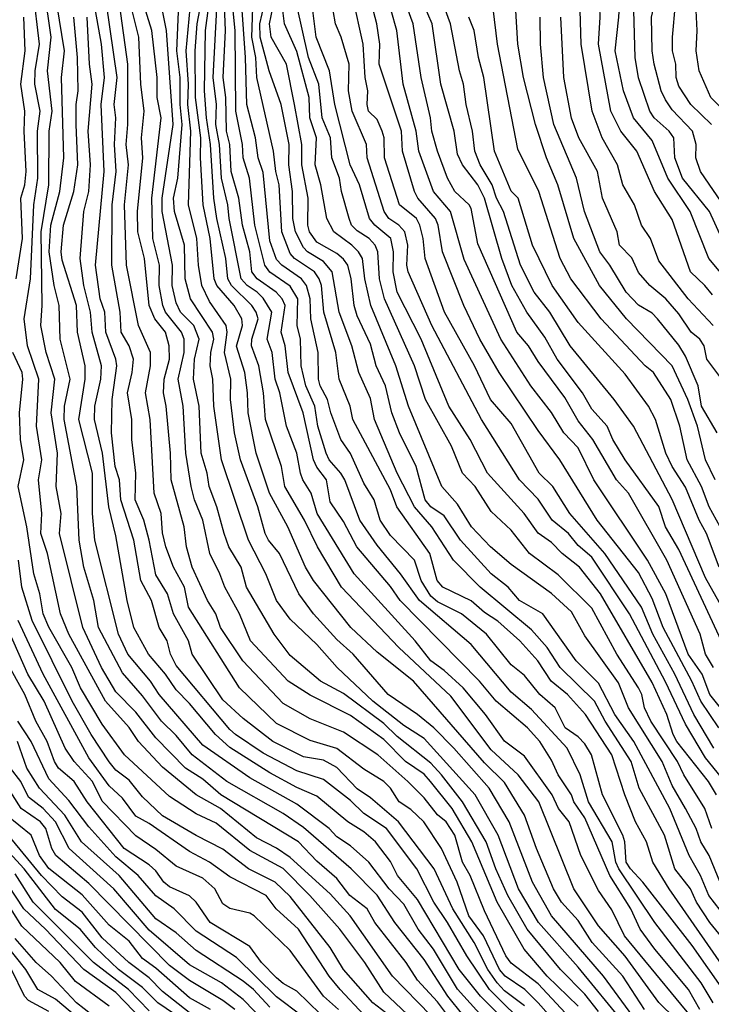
# Model space of a CAD drawing. Header units: metres. Extents: x -51132 to -49532, y -231222 to -229437.
# Tile 605 of 656: x -49995 to -49943, y -229853 to -229780. Entities that reach past the tile are written whole.
import ezdxf

# ---------------------------------------------------------------- set-up
doc = ezdxf.new("R2010")
doc.units = ezdxf.units.M
for name, color, linetype in [('CONTOUR_HALF', 8, 'Continuous'), ('CONTOUR_INDEX', 1, 'Continuous'), ('CONTOUR_INTER', 3, 'Continuous')]:
    doc.layers.add(name, color=color, linetype=linetype)

msp = doc.modelspace()

# ---------------------------------------------------------------- linework, layer by layer
at = {"layer": 'CONTOUR_HALF'}
for points, elevation in [([(-49943.08, -229800.473), (-49943.638, -229799.759), (-49944.714, -229798.759), (-49946.08, -229794.852), (-49947.396, -229792.759), (-49948.724, -229789.759), (-49949.91, -229788.259), (-49950.646, -229786.759), (-49951.577, -229781.759), (-49951.435, -229779.759), (-49951.556, -229776.759), (-49951.006, -229772.759), (-49949.109, -229768.759), (-49948.949, -229768.259), (-49948.976, -229767.259), (-49948.796, -229766.759), (-49947.67, -229765.259), (-49947.08, -229764.907), (-49946.08, -229764.616), (-49945.668, -229764.259), (-49945.092, -229763.259), (-49942.58, -229760.897)], 54.5), ([(-49942.362, -229796.259), (-49943.289, -229794.259), (-49945.298, -229791.759), (-49945.874, -229790.259), (-49945.949, -229788.759), (-49946.29, -229788.259), (-49947.417, -229787.259), (-49947.745, -229786.759), (-49948.58, -229784.292), (-49948.845, -229782.759), (-49948.926, -229779.259), (-49948.474, -229777.259), (-49948.394, -229774.759), (-49948.08, -229772.928), (-49947.759, -229772.259), (-49946.626, -229770.759), (-49945.988, -229769.259), (-49945.564, -229767.759), (-49944.58, -229766.485), (-49943.386, -229765.259), (-49942.457, -229763.259)], 55.5), ([(-49943.136, -229787.759), (-49944.675, -229786.259), (-49945.58, -229784.897), (-49945.772, -229784.259), (-49945.791, -229783.259), (-49946.05, -229782.259), (-49946.051, -229781.259), (-49945.826, -229778.759), (-49945.377, -229777.259), (-49944.85, -229772.759), (-49943.593, -229770.259), (-49943.08, -229768.719)], 56.5), ([(-49941.08, -229853.982), (-49944.58, -229848.978), (-49948.257, -229844.259), (-49949.191, -229843.259), (-49949.51, -229842.759), (-49949.597, -229841.259), (-49949.749, -229840.759), (-49951.278, -229837.759), (-49952.081, -229834.759), (-49952.58, -229833.936), (-49953.08, -229833.423), (-49954.066, -229832.759), (-49954.8, -229831.259), (-49955.943, -229830.259), (-49957.08, -229828.856), (-49958.08, -229828.046), (-49959.917, -229825.759), (-49961.782, -229824.259), (-49963.58, -229823.354), (-49964.08, -229822.943), (-49964.797, -229821.759), (-49965.307, -229820.259), (-49967.08, -229818.398), (-49967.852, -229817.259), (-49968.314, -229815.759), (-49969.08, -229814.514), (-49970.08, -229812.3), (-49970.799, -229811.259), (-49971.543, -229809.259), (-49971.781, -229808.259), (-49972.333, -229807.259), (-49972.466, -229806.759), (-49972.478, -229804.759), (-49973.025, -229802.259), (-49973.078, -229800.759), (-49973.349, -229799.759), (-49973.726, -229799.259), (-49975.198, -229798.259), (-49975.58, -229797.829), (-49976.08, -229796.436), (-49976.58, -229791.347), (-49976.963, -229790.259), (-49977.158, -229788.759), (-49977.795, -229786.259), (-49977.903, -229782.759), (-49978.324, -229776.759)], 44.5), ([(-49964.08, -229854.205), (-49966.938, -229851.259), (-49970.091, -229846.759), (-49971.58, -229845.139), (-49974.58, -229842.426), (-49975.58, -229841.729), (-49977.08, -229840.945), (-49979.769, -229838.759), (-49981.588, -229837.759), (-49984.08, -229835.682), (-49985.887, -229833.759), (-49986.58, -229832.718), (-49988.354, -229830.759), (-49991.082, -229825.759), (-49991.694, -229824.259), (-49992.679, -229819.759), (-49993.178, -229818.259), (-49993.101, -229816.759), (-49993.347, -229814.259), (-49993.088, -229812.759), (-49993.498, -229810.259), (-49993.323, -229806.759), (-49994.151, -229804.259), (-49994.407, -229802.259), (-49993.933, -229799.259), (-49993.68, -229793.759), (-49993.391, -229791.759), (-49993.423, -229788.259), (-49993.212, -229786.759), (-49993.604, -229784.759), (-49993.578, -229783.759), (-49993.267, -229781.759), (-49993.732, -229777.759)], 35.5), ([(-49944.58, -229855.666), (-49947.08, -229853.233), (-49949.58, -229849.783), (-49951.58, -229847.522), (-49953.413, -229844.759), (-49956.024, -229838.259), (-49957.558, -229836.259), (-49959.58, -229834.385), (-49962.58, -229830.396), (-49966.469, -229826.759), (-49970.74, -229822.259), (-49972.542, -229819.259), (-49973.502, -229817.259), (-49974.979, -229814.759), (-49975.213, -229813.259), (-49976.42, -229809.759), (-49976.55, -229807.759), (-49976.899, -229805.759), (-49977.462, -229804.259), (-49977.421, -229803.759), (-49976.96, -229802.259), (-49977.105, -229801.759), (-49977.431, -229801.259), (-49978.94, -229799.759), (-49979.216, -229799.259), (-49979.37, -229797.759), (-49980.046, -229794.759), (-49980.257, -229793.259), (-49980.508, -229789.259), (-49980.815, -229787.259), (-49980.947, -229785.259), (-49980.878, -229780.759), (-49980.498, -229777.759)], 42.5), ([(-49960.58, -229855.542), (-49962.817, -229852.759), (-49964.58, -229850.014), (-49966.759, -229847.259), (-49968.08, -229845.223), (-49970.03, -229843.259), (-49973.58, -229840.174), (-49975.08, -229839.147), (-49979.301, -229836.759), (-49981.884, -229834.759), (-49983.08, -229833.32), (-49984.165, -229832.259), (-49985.58, -229830.372), (-49987.08, -229828.639), (-49988.857, -229825.259), (-49989.222, -229823.259), (-49989.968, -229820.759), (-49990.298, -229818.759), (-49990.471, -229814.759), (-49991.414, -229809.759), (-49991.409, -229808.759), (-49990.972, -229806.759), (-49991.735, -229803.759), (-49991.787, -229801.259), (-49992.163, -229799.759), (-49992.543, -229797.259), (-49992.412, -229795.259), (-49991.746, -229792.759), (-49991.442, -229790.259), (-49991.635, -229784.259), (-49991.407, -229782.259), (-49991.971, -229778.759)], 36.5), ([(-49957.08, -229853.477), (-49958.58, -229852.363), (-49959.127, -229851.759), (-49959.83, -229850.759), (-49960.85, -229848.759), (-49962.431, -229846.259), (-49963.839, -229843.259), (-49966.499, -229839.759), (-49968.58, -229837.971), (-49969.58, -229837.29), (-49971.08, -229835.705), (-49972.08, -229835.166), (-49973.58, -229834.919), (-49975.851, -229833.759), (-49978.08, -229832.057), (-49979.58, -229830.667), (-49981.89, -229827.259), (-49982.149, -229826.259), (-49983.276, -229824.259), (-49983.728, -229822.759), (-49984.58, -229821.335), (-49985.078, -229818.759), (-49985.492, -229817.259), (-49986.119, -229815.759), (-49986.087, -229813.759), (-49986.388, -229811.259), (-49986.387, -229809.759), (-49986.693, -229807.759), (-49986.356, -229806.259), (-49986.266, -229805.259), (-49986.58, -229804.259), (-49987.175, -229803.259), (-49987.251, -229801.759), (-49987.86, -229798.259), (-49987.849, -229793.759), (-49987.544, -229791.259), (-49987.684, -229789.259), (-49987.576, -229787.259), (-49987.702, -229786.259), (-49987.465, -229784.259), (-49988.261, -229778.759)], 38.5), ([(-49953.363, -229854.759), (-49956.08, -229851.835), (-49958.08, -229850.31), (-49958.493, -229849.759), (-49960.08, -229846.405), (-49961.143, -229843.759), (-49961.707, -229842.759), (-49962.285, -229840.759), (-49962.936, -229839.759), (-49963.58, -229839.236), (-49964.58, -229837.981), (-49965.785, -229836.759), (-49968.027, -229834.759), (-49970.58, -229833.07), (-49973.08, -229832.071), (-49975.08, -229830.944), (-49978.095, -229827.759), (-49979.772, -229825.259), (-49980.113, -229824.259), (-49980.74, -229823.259), (-49981.872, -229820.759), (-49982.307, -229819.259), (-49982.482, -229817.759), (-49983.44, -229814.259), (-49983.49, -229812.259), (-49983.814, -229808.759), (-49984.015, -229807.759), (-49983.957, -229806.759), (-49983.579, -229805.259), (-49983.582, -229804.259), (-49983.879, -229803.259), (-49984.656, -229802.259), (-49985.09, -229801.259), (-49985.431, -229797.759), (-49985.925, -229795.759), (-49985.96, -229794.259), (-49985.56, -229790.259), (-49985.657, -229788.759), (-49985.463, -229786.759), (-49985.712, -229784.759), (-49985.864, -229781.259), (-49986.488, -229778.759)], 39.5), ([(-49951.58, -229853.915), (-49952.58, -229852.614), (-49954.417, -229850.759), (-49956.889, -229847.759), (-49958.336, -229845.259), (-49959.227, -229843.259), (-49959.943, -229841.259), (-49961.704, -229838.259), (-49963.283, -229836.259), (-49964.08, -229835.392), (-49966.58, -229833.392), (-49967.58, -229832.436), (-49970.58, -229830.187), (-49972.309, -229829.259), (-49974.58, -229827.353), (-49975.75, -229825.759), (-49977.819, -229822.259), (-49978.222, -229820.759), (-49979.136, -229819.259), (-49979.503, -229818.259), (-49980.04, -229816.259), (-49980.608, -229814.759), (-49980.753, -229813.759), (-49981.205, -229812.259), (-49981.362, -229808.759), (-49981.779, -229806.759), (-49981.704, -229805.259), (-49981.367, -229803.759), (-49981.76, -229802.759), (-49982.743, -229801.759), (-49983.08, -229801.062), (-49983.366, -229799.759), (-49983.337, -229798.259), (-49984.111, -229794.259), (-49984.115, -229793.259), (-49983.308, -229787.759), (-49983.791, -229780.759), (-49984.18, -229778.759)], 40.5), ([(-49949.011, -229854.259), (-49951.194, -229851.259), (-49955.082, -229846.759), (-49956.492, -229844.259), (-49958.246, -229839.759), (-49959.737, -229837.259), (-49962.357, -229834.259), (-49963.864, -229832.759), (-49965.08, -229831.759), (-49967.266, -229830.259), (-49969.872, -229827.259), (-49971.08, -229826.163), (-49972.838, -229824.259), (-49973.919, -229822.759), (-49975.365, -229819.759), (-49976.193, -229818.759), (-49976.442, -229818.259), (-49976.987, -229816.259), (-49978.284, -229812.759), (-49978.721, -229810.759), (-49979.01, -229808.259), (-49978.993, -229806.759), (-49979.475, -229804.759), (-49979.274, -229803.259), (-49979.336, -229802.759), (-49980.58, -229800.959), (-49981.16, -229799.759), (-49981.413, -229798.259), (-49981.531, -229796.259), (-49982.145, -229793.759), (-49981.989, -229788.259), (-49982.192, -229786.259), (-49982.153, -229784.759), (-49982.333, -229782.259), (-49981.956, -229778.259)], 41.5), ([(-49944.003, -229853.759), (-49944.86, -229852.259), (-49947.366, -229849.259), (-49948.458, -229847.759), (-49949.147, -229846.259), (-49950.714, -229843.759), (-49952.58, -229839.456), (-49953.407, -229838.259), (-49953.594, -229837.759), (-49954.58, -229836.266), (-49955.08, -229835.161), (-49955.94, -229833.759), (-49956.87, -229832.759), (-49959.204, -229830.759), (-49960.449, -229829.259), (-49966.376, -229823.259), (-49967.08, -229822.212), (-49969.596, -229819.259), (-49970.58, -229817.369), (-49971.58, -229815.907), (-49971.859, -229814.259), (-49972.58, -229813.319), (-49972.827, -229812.759), (-49973.611, -229809.259), (-49974.708, -229806.259), (-49974.944, -229804.259), (-49975.235, -229803.259), (-49974.934, -229801.259), (-49975.166, -229800.759), (-49975.617, -229800.259), (-49977.02, -229799.259), (-49977.431, -229798.759), (-49977.588, -229797.259), (-49978.122, -229795.259), (-49978.387, -229793.259), (-49978.962, -229791.259), (-49979.073, -229789.259), (-49979.317, -229788.259), (-49979.376, -229785.759), (-49979.577, -229784.259), (-49979.388, -229780.759), (-49979.5, -229778.259)], 43.5), ([(-49941.58, -229849.323), (-49943.272, -229847.259), (-49944.257, -229845.759), (-49944.717, -229844.759), (-49945.883, -229843.259), (-49946.648, -229840.759), (-49948.55, -229837.259), (-49949.145, -229835.259), (-49951.066, -229832.259), (-49951.869, -229830.759), (-49954.437, -229828.259), (-49955.412, -229826.759), (-49956.58, -229825.448), (-49960.386, -229822.259), (-49962.376, -229820.259), (-49964.002, -229817.759), (-49965.3, -229816.259), (-49966.577, -229813.759), (-49968.281, -229809.759), (-49968.58, -229808.202), (-49969.448, -229806.259), (-49969.978, -229804.259), (-49970.926, -229801.759), (-49971.435, -229798.759), (-49972.08, -229797.985), (-49973.273, -229797.259), (-49973.58, -229796.944), (-49974.179, -229795.759), (-49974.363, -229794.759), (-49974.394, -229792.759), (-49974.663, -229790.759), (-49974.644, -229789.259), (-49975.233, -229786.259), (-49976.147, -229783.759), (-49976.803, -229781.259), (-49976.823, -229780.259), (-49976.49, -229778.759)], 45.5), ([(-49942.962, -229834.259), (-49944.452, -229831.759), (-49945.886, -229828.759), (-49947.515, -229825.759), (-49948.367, -229823.759), (-49951.089, -229819.759), (-49953.718, -229816.759), (-49954.983, -229814.759), (-49956.004, -229813.759), (-49958.08, -229810.067), (-49959.625, -229808.259), (-49960.824, -229805.759), (-49963.057, -229801.759), (-49964.496, -229797.759), (-49964.661, -229796.259), (-49964.909, -229795.259), (-49965.147, -229794.759), (-49966.406, -229793.759), (-49967.521, -229790.259), (-49967.569, -229788.759), (-49967.706, -229788.259), (-49968.08, -229787.394), (-49968.722, -229786.759), (-49968.834, -229786.259), (-49968.771, -229785.259), (-49968.987, -229784.259), (-49969.127, -229781.759), (-49969.892, -229778.259)], 48.5), ([(-49942.08, -229826.993), (-49945.58, -229819.465), (-49946.58, -229817.761), (-49947.08, -229816.237), (-49949.592, -229812.759), (-49950.499, -229811.259), (-49950.918, -229810.259), (-49952.08, -229808.982), (-49952.759, -229807.759), (-49954.648, -229805.259), (-49955.58, -229803.623), (-49956.905, -229801.759), (-49958.032, -229799.759), (-49958.792, -229797.759), (-49960.086, -229793.259), (-49960.57, -229792.259), (-49961.703, -229790.759), (-49962.08, -229789.986), (-49962.341, -229788.259), (-49963.331, -229784.759), (-49963.976, -229780.259), (-49964.634, -229778.759)], 50.5), ([(-49942.08, -229845.308), (-49943.316, -229842.259), (-49943.937, -229841.259), (-49944.283, -229840.259), (-49945.07, -229838.759), (-49946.08, -229837.062), (-49946.824, -229835.259), (-49949.342, -229831.259), (-49950.08, -229829.383), (-49952.58, -229825.897), (-49953.58, -229824.112), (-49955.08, -229822.739), (-49958.08, -229820.565), (-49959.638, -229819.259), (-49961.036, -229817.759), (-49962.08, -229816.071), (-49963.255, -229814.759), (-49965.751, -229808.759), (-49966.686, -229805.759), (-49968.543, -229801.259), (-49968.995, -229799.259), (-49969.185, -229797.759), (-49969.471, -229797.259), (-49969.962, -229796.759), (-49971.314, -229795.759), (-49971.84, -229794.759), (-49972.287, -229792.259), (-49972.716, -229790.759), (-49972.614, -229788.759), (-49973.104, -229787.259), (-49973.157, -229785.759), (-49974.08, -229782.312), (-49974.999, -229780.259), (-49975.117, -229779.259)], 46.5), ([(-49942.759, -229837.759), (-49943.36, -229836.759), (-49945.722, -229833.759), (-49946.006, -229833.259), (-49946.473, -229831.759), (-49947.58, -229829.371), (-49951.412, -229822.759), (-49952.989, -229820.759), (-49954.29, -229819.759), (-49955.08, -229818.925), (-49956.08, -229818.245), (-49957.105, -229816.759), (-49959.838, -229813.759), (-49961.154, -229811.259), (-49962.743, -229808.759), (-49964.791, -229803.759), (-49966.583, -229800.259), (-49966.879, -229798.759), (-49966.87, -229797.259), (-49967.053, -229796.259), (-49968.257, -229795.259), (-49968.651, -229794.759), (-49969.388, -229792.259), (-49970.101, -229790.759), (-49971.247, -229786.259), (-49971.637, -229783.759), (-49972.621, -229781.259), (-49972.868, -229779.259)], 47.5), ([(-49942.479, -229831.259), (-49943.257, -229830.259), (-49943.842, -229828.759), (-49944.878, -229827.259), (-49946.56, -229822.759), (-49947.905, -229820.259), (-49951.924, -229814.259), (-49953.08, -229811.87), (-49954.155, -229810.759), (-49955.08, -229809.232), (-49956.607, -229807.259), (-49958.868, -229803.759), (-49961.58, -229797.83), (-49962.612, -229794.259), (-49963.88, -229792.759), (-49964.967, -229789.759), (-49965.178, -229788.259), (-49966.149, -229784.759), (-49966.621, -229780.759), (-49967.045, -229779.259)], 49.5), ([(-49942.867, -229814.259), (-49943.587, -229812.759), (-49944.182, -229810.259), (-49944.911, -229808.259), (-49946.084, -229805.759), (-49949.472, -229802.259), (-49951.508, -229799.759), (-49953.399, -229796.259), (-49954.595, -229792.259), (-49955.457, -229790.259), (-49956.259, -229787.759), (-49957.166, -229784.259), (-49957.592, -229781.759), (-49957.733, -229779.259)], 52.5), ([(-49957.88, -229855.259), (-49960.362, -229852.759), (-49961.952, -229850.759), (-49965.08, -229845.544), (-49966.566, -229843.759), (-49967.08, -229842.716), (-49968.2, -229841.259), (-49969.08, -229840.506), (-49970.279, -229839.759), (-49972.58, -229837.85), (-49974.08, -229837.208), (-49976.08, -229836.097), (-49979.08, -229834.22), (-49980.13, -229833.259), (-49982.08, -229830.935), (-49983.08, -229829.928), (-49983.861, -229828.759), (-49985.147, -229827.259), (-49986.237, -229825.259), (-49986.733, -229823.259), (-49987.58, -229818.442), (-49988.087, -229816.259), (-49988.576, -229812.259), (-49989.154, -229809.759), (-49989.144, -229808.759), (-49988.702, -229806.759), (-49988.646, -229805.759), (-49989.342, -229803.259), (-49989.464, -229801.759), (-49989.95, -229799.759), (-49990.237, -229797.759), (-49989.95, -229794.259), (-49989.577, -229792.759), (-49989.456, -229790.759), (-49989.636, -229788.259), (-49989.329, -229784.759), (-49989.534, -229783.259), (-49989.711, -229779.759)], 37.5), ([(-49942.58, -229820.779), (-49943.522, -229818.259), (-49944.073, -229817.259), (-49945.08, -229814.802), (-49946.069, -229813.259), (-49946.54, -229812.259), (-49947.316, -229809.759), (-49947.834, -229808.759), (-49949.58, -229806.388), (-49953.08, -229802.526), (-49955.036, -229799.759), (-49956.506, -229796.759), (-49957.556, -229793.259), (-49958.08, -229792.745), (-49959.327, -229789.759), (-49960.131, -229784.259), (-49960.532, -229782.759), (-49960.852, -229780.759), (-49961.239, -229779.759)], 51.5), ([(-49942.371, -229806.759), (-49943.495, -229805.259), (-49943.7, -229804.259), (-49944.022, -229803.759), (-49944.65, -229803.259), (-49945.58, -229801.878), (-49946.537, -229800.759), (-49947.735, -229799.759), (-49948.58, -229798.806), (-49949.08, -229797.716), (-49949.994, -229796.759), (-49950.173, -229795.759), (-49951.279, -229793.259), (-49951.644, -229791.259), (-49953.027, -229788.759), (-49953.58, -229787.292), (-49954.151, -229784.259), (-49954.374, -229779.759)], 53.5), ([(-49967.11, -229854.259), (-49968.406, -229853.259), (-49970.58, -229850.777), (-49971.58, -229849.14), (-49974.58, -229845.325), (-49975.691, -229844.259), (-49977.674, -229843.259), (-49979.58, -229841.795), (-49981.58, -229840.782), (-49984.08, -229839.307), (-49985.58, -229837.904), (-49986.58, -229836.664), (-49987.58, -229835.907), (-49988.08, -229835.283), (-49989.411, -229833.259), (-49990.834, -229830.759), (-49993.822, -229824.759), (-49994.578, -229822.259), (-49994.827, -229820.259)], 34.5), ([(-49970.952, -229853.759), (-49972.083, -229852.759), (-49974.58, -229849.361), (-49977.256, -229846.759), (-49977.58, -229846.581), (-49979.08, -229846.231), (-49979.58, -229845.885), (-49980.198, -229844.759), (-49981.08, -229843.972), (-49983.08, -229843.059), (-49984.58, -229841.822), (-49986.08, -229840.798), (-49988.58, -229838.217), (-49989.321, -229836.759), (-49990.676, -229835.259), (-49991.355, -229834.259), (-49992.923, -229830.759), (-49994.142, -229828.759), (-49995.89, -229824.759)], 33.5), ([(-49973.671, -229854.259), (-49975.58, -229852.812), (-49978.58, -229849.87), (-49981.58, -229847.909), (-49983.212, -229846.259), (-49984.58, -229845.285), (-49985.907, -229843.759), (-49987.58, -229842.375), (-49989.58, -229840.123), (-49991.08, -229838.167), (-49992.58, -229836.565), (-49993.89, -229833.759), (-49994.893, -229832.259)], 32.5), ([(-49976.391, -229854.759), (-49978.08, -229853.011), (-49979.683, -229851.759), (-49982.08, -229850.411), (-49985.08, -229847.826), (-49987.719, -229844.759), (-49991.049, -229841.759), (-49992.06, -229839.759), (-49992.99, -229838.759), (-49994.08, -229837.912), (-49994.669, -229836.759), (-49995.433, -229835.759)], 31.5), ([(-49980.51, -229853.759), (-49982.08, -229852.883), (-49984.58, -229850.677), (-49985.58, -229849.947), (-49986.58, -229848.664), (-49988.08, -229847.477), (-49990.08, -229845.209), (-49992.58, -229843.246), (-49993.271, -229842.259), (-49993.891, -229840.759), (-49995.718, -229839.259)], 30.5), ([(-49982.58, -229854.524), (-49984.443, -229853.259), (-49985.58, -229852.108), (-49987.368, -229850.759), (-49989.08, -229849.119), (-49990.226, -229847.759), (-49992.08, -229846.301), (-49994.406, -229843.259), (-49996.08, -229841.45)], 29.5), ([(-49985.58, -229854.544), (-49987.58, -229852.487), (-49989.971, -229850.759), (-49992.826, -229847.759), (-49994.442, -229846.259), (-49995.58, -229844.501)], 28.5), ([(-49987.08, -229855.936), (-49990.499, -229853.259), (-49992.379, -229851.259), (-49993.516, -229850.259), (-49995.08, -229848.461)], 27.5), ([(-49992.58, -229853.909), (-49994.08, -229853.089), (-49994.397, -229852.759), (-49995.366, -229850.759)], 26.5)]:
    msp.add_lwpolyline(points, dxfattribs=dict(at, elevation=elevation))
at = {"layer": 'CONTOUR_INDEX'}
for points, elevation in [([(-49942.08, -229799.269), (-49943.331, -229797.759), (-49944.727, -229794.259), (-49946.392, -229791.759), (-49947.58, -229788.948), (-49948.967, -229787.259), (-49949.697, -229785.259), (-49950.332, -229782.259), (-49950.056, -229779.759), (-49949.876, -229776.759), (-49949.948, -229775.259), (-49949.681, -229772.759), (-49949.587, -229772.259), (-49949.319, -229771.759), (-49947.576, -229769.259), (-49947.561, -229767.759), (-49947.08, -229766.483), (-49946.58, -229765.997), (-49945.58, -229765.674), (-49945.08, -229765.307), (-49944.08, -229764.264), (-49943.08, -229762.608)], 55), ([(-49953.08, -229853.496), (-49955.399, -229851.259), (-49957.114, -229849.259), (-49959.135, -229845.759), (-49961.019, -229841.259), (-49962.479, -229838.759), (-49964.096, -229836.759), (-49964.58, -229836.218), (-49965.963, -229835.259), (-49967.58, -229833.63), (-49970.08, -229831.829), (-49973.08, -229830.315), (-49974.725, -229829.259), (-49977.517, -229826.259), (-49978.337, -229824.259), (-49979.45, -229822.259), (-49979.807, -229821.259), (-49980.566, -229819.759), (-49981.073, -229817.259), (-49981.707, -229815.759), (-49981.964, -229814.759), (-49982.36, -229812.259), (-49982.538, -229808.759), (-49982.915, -229806.759), (-49982.474, -229804.759), (-49982.486, -229803.759), (-49982.667, -229803.259), (-49983.858, -229801.759), (-49984.058, -229801.259), (-49984.345, -229799.759), (-49984.306, -229798.259), (-49984.804, -229796.259), (-49984.899, -229793.259), (-49984.202, -229787.259), (-49984.477, -229785.759), (-49984.492, -229784.259), (-49984.878, -229780.759), (-49985.58, -229778.52)], 40), ([(-49941.767, -229851.259), (-49946.299, -229844.759), (-49947.506, -229842.759), (-49947.998, -229841.259), (-49948.817, -229839.759), (-49949.616, -229837.759), (-49950.58, -229834.759), (-49952.55, -229831.759), (-49953.894, -229830.259), (-49955.096, -229829.259), (-49956.101, -229827.759), (-49957.436, -229826.259), (-49959.08, -229824.785), (-49960.08, -229824.153), (-49961.08, -229823.279), (-49963.177, -229822.259), (-49963.593, -229821.759), (-49964.156, -229819.759), (-49966.603, -229816.259), (-49967.08, -229815.013), (-49969.893, -229809.759), (-49970.086, -229808.759), (-49970.907, -229806.759), (-49971.175, -229804.759), (-49972.069, -229801.759), (-49972.22, -229799.759), (-49972.401, -229799.259), (-49972.746, -229798.759), (-49974.254, -229797.759), (-49974.58, -229797.388), (-49975.202, -229795.759), (-49975.396, -229792.259), (-49975.649, -229791.259), (-49975.803, -229789.759), (-49977.046, -229784.259), (-49977.129, -229782.759), (-49977.435, -229781.259), (-49977.334, -229778.259)], 45), ([(-49942.989, -229828.259), (-49943.581, -229827.259), (-49943.989, -229825.759), (-49946.483, -229820.259), (-49949.329, -229815.259), (-49950.231, -229814.259), (-49951.983, -229811.259), (-49953.08, -229809.86), (-49954.08, -229808.118), (-49956.08, -229805.427), (-49956.781, -229804.259), (-49957.658, -229803.259), (-49960.58, -229796.656), (-49961.08, -229794.019), (-49961.213, -229793.759), (-49962.293, -229792.759), (-49962.843, -229791.759), (-49963.592, -229789.759), (-49963.997, -229788.259), (-49964.098, -229787.259), (-49964.804, -229784.259), (-49965.394, -229780.259), (-49966.125, -229778.259)], 50), ([(-49994.996, -229799.259), (-49994.525, -229796.259), (-49994.653, -229793.259), (-49994.368, -229792.259), (-49994.25, -229791.259), (-49994.417, -229788.259), (-49994.348, -229786.759), (-49994.656, -229784.759), (-49994.347, -229782.259), (-49994.423, -229779.759)], 35), ([(-49964.08, -229855.756), (-49967.58, -229852.466), (-49969.002, -229850.259), (-49970.86, -229847.759), (-49973.093, -229845.259), (-49975.08, -229843.242), (-49977.58, -229841.893), (-49980.08, -229839.867), (-49981.58, -229839.158), (-49983.58, -229837.866), (-49986.935, -229834.759), (-49988.58, -229832.471), (-49990.214, -229829.759), (-49990.854, -229828.259), (-49992.58, -229825.241), (-49992.991, -229824.259), (-49993.253, -229822.759), (-49993.689, -229821.259), (-49994.215, -229817.759), (-49994.855, -229814.759), (-49994.423, -229812.759), (-49994.693, -229811.259), (-49994.758, -229809.259), (-49994.502, -229806.759), (-49994.571, -229806.259), (-49995.259, -229804.759)], 35), ([(-49980.463, -229855.259), (-49984.08, -229852.408), (-49985.08, -229851.399), (-49986.605, -229850.259), (-49988.58, -229848.398), (-49990.08, -229846.507), (-49991.58, -229845.36), (-49993.124, -229843.759), (-49996.08, -229840.155)], 30)]:
    msp.add_lwpolyline(points, dxfattribs=dict(at, elevation=elevation))
at = {"layer": 'CONTOUR_INTER'}
for points, elevation in [([(-49942.08, -229794.02), (-49943.969, -229791.259), (-49944.306, -229790.259), (-49944.281, -229789.259), (-49944.556, -229788.259), (-49946.08, -229786.657), (-49946.58, -229785.916), (-49946.889, -229785.259), (-49947.415, -229783.259), (-49947.564, -229782.259), (-49947.606, -229779.759), (-49946.829, -229776.259), (-49946.912, -229774.759), (-49946.737, -229773.759), (-49946.136, -229772.259), (-49944.858, -229770.259), (-49944.009, -229768.259), (-49943.704, -229767.759), (-49942.58, -229766.804)], 56), ([(-49941.688, -229787.259), (-49943.203, -229785.759), (-49944.073, -229783.759), (-49944.276, -229782.259), (-49944.204, -229780.759), (-49944.298, -229779.259), (-49943.759, -229777.259), (-49943.714, -229775.259), (-49943.174, -229774.259), (-49943.043, -229773.759)], 57), ([(-49943.45, -229855.759), (-49949.623, -229848.259), (-49950.58, -229846.318), (-49951.58, -229844.874), (-49952.888, -229842.259), (-49953.754, -229839.759), (-49954.55, -229838.759), (-49955.038, -229837.759), (-49957.08, -229834.857), (-49958.58, -229833.756), (-49959.996, -229831.759), (-49961.666, -229829.759), (-49963.08, -229828.485), (-49964.087, -229827.759), (-49965.25, -229826.259), (-49969.795, -229821.259), (-49972.556, -229816.759), (-49972.993, -229815.259), (-49973.627, -229814.259), (-49973.799, -229813.759), (-49974.077, -229812.259), (-49974.836, -229810.259), (-49975.346, -229807.759), (-49975.679, -229806.759), (-49975.919, -229804.759), (-49976.284, -229803.759), (-49975.946, -229801.759), (-49976.58, -229800.708), (-49977.018, -229800.259), (-49977.782, -229799.759), (-49978.225, -229799.259), (-49979.122, -229794.759), (-49979.216, -229793.759), (-49979.691, -229791.759), (-49979.841, -229789.259), (-49980.114, -229787.759), (-49980.065, -229786.259), (-49980.306, -229784.259), (-49979.916, -229776.759)], 43), ([(-49942.08, -229846.882), (-49943.347, -229845.259), (-49943.959, -229843.759), (-49944.819, -229842.259), (-49946.238, -229838.759), (-49948.936, -229833.759), (-49950.346, -229831.759), (-49951.58, -229829.409), (-49953.232, -229827.759), (-49955.721, -229824.259), (-49957.458, -229823.259), (-49958.306, -229822.259), (-49959.58, -229821.263), (-49961.865, -229818.759), (-49963.08, -229816.932), (-49964.08, -229816.283), (-49964.488, -229815.759), (-49965.159, -229813.259), (-49966.402, -229810.759), (-49966.987, -229809.259), (-49967.455, -229807.259), (-49968.156, -229805.759), (-49968.58, -229804.151), (-49969.58, -229802.022), (-49969.806, -229801.259), (-49970.021, -229799.259), (-49970.269, -229798.259), (-49970.58, -229797.804), (-49971.08, -229797.385), (-49972.58, -229796.542), (-49973.127, -229795.759), (-49973.256, -229795.259), (-49973.235, -229793.259), (-49973.693, -229790.759), (-49973.693, -229789.259), (-49974.24, -229786.259), (-49974.844, -229783.259), (-49975.987, -229781.259), (-49976.107, -229780.259), (-49975.482, -229777.259)], 46), ([(-49942.595, -229832.759), (-49943.946, -229830.759), (-49944.604, -229829.259), (-49946.746, -229825.259), (-49947.58, -229823.114), (-49948.58, -229821.172), (-49951.665, -229817.259), (-49954.463, -229812.759), (-49956.08, -229810.589), (-49958.977, -229806.259), (-49960.417, -229803.759), (-49961.606, -229801.259), (-49963.2, -229797.259), (-49963.531, -229795.259), (-49963.719, -229794.759), (-49965.041, -229793.259), (-49965.283, -229792.759), (-49966.185, -229789.759), (-49966.254, -229788.259), (-49967.94, -229783.259), (-49967.885, -229781.759), (-49968.101, -229780.259), (-49969.025, -229776.759)], 49), ([(-49942.506, -229817.759), (-49943.326, -229816.259), (-49943.884, -229814.759), (-49944.963, -229812.759), (-49945.499, -229810.259), (-49946.18, -229808.259), (-49947.459, -229806.259), (-49948.08, -229805.747), (-49951.366, -229802.259), (-49953.628, -229799.259), (-49954.426, -229797.759), (-49956.025, -229792.759), (-49957.58, -229789.608), (-49959.103, -229781.759), (-49959.649, -229777.259)], 52), ([(-49960.514, -229857.259), (-49963.58, -229853.184), (-49965.08, -229851.555), (-49965.909, -229850.259), (-49968.266, -229847.259), (-49968.822, -229846.259), (-49970.126, -229845.259), (-49971.08, -229843.977), (-49972.58, -229842.702), (-49973.952, -229841.259), (-49979.741, -229837.759), (-49981.08, -229836.569), (-49982.386, -229835.759), (-49984.58, -229833.486), (-49986.08, -229831.582), (-49987.58, -229830.07), (-49988.629, -229828.259), (-49990.036, -229825.259), (-49991.781, -229818.259), (-49991.653, -229816.759), (-49992.015, -229814.759), (-49991.934, -229812.259), (-49992.392, -229809.259), (-49992.127, -229806.759), (-49992.759, -229804.759), (-49993.166, -229802.759), (-49993.065, -229801.259), (-49993.149, -229795.759), (-49992.581, -229792.259), (-49992.539, -229788.259), (-49992.333, -229786.759), (-49992.662, -229783.759), (-49992.395, -229781.259), (-49992.889, -229777.759)], 36), ([(-49951.08, -229858.893), (-49956.08, -229853.252), (-49957.07, -229852.259), (-49958.542, -229851.259), (-49958.966, -229850.759), (-49960.146, -229848.259), (-49961.245, -229846.759), (-49962.111, -229844.259), (-49963.273, -229841.759), (-49964.593, -229839.759), (-49965.58, -229838.83), (-49966.431, -229838.259), (-49967.078, -229837.259), (-49967.58, -229836.762), (-49969.08, -229835.831), (-49971.08, -229834.284), (-49973.08, -229833.706), (-49975.58, -229832.44), (-49978.351, -229829.759), (-49982.162, -229823.759), (-49982.455, -229822.259), (-49983.283, -229820.759), (-49983.834, -229819.259), (-49984.08, -229818.212), (-49984.179, -229816.759), (-49984.703, -229815.259), (-49985.017, -229809.759), (-49985.361, -229807.759), (-49984.981, -229805.759), (-49984.975, -229804.759), (-49985.874, -229802.759), (-49986.775, -229798.259), (-49986.92, -229793.759), (-49986.621, -229790.759), (-49986.795, -229789.259), (-49986.668, -229787.759), (-49986.671, -229783.259), (-49987.3, -229778.759)], 39), ([(-49949.58, -229854.876), (-49953.08, -229850.593), (-49956.046, -229847.259), (-49957.528, -229844.759), (-49959.057, -229840.759), (-49960.77, -229837.759), (-49964.58, -229833.543), (-49966.08, -229832.572), (-49968.403, -229830.759), (-49971.072, -229828.259), (-49972.58, -229826.548), (-49974.58, -229824.658), (-49975.584, -229823.259), (-49976.393, -229821.259), (-49977.668, -229818.759), (-49979.703, -229812.759), (-49980.266, -229808.759), (-49980.343, -229806.759), (-49980.542, -229805.759), (-49980.488, -229804.759), (-49980.263, -229803.759), (-49980.369, -229803.259), (-49982.005, -229800.759), (-49982.4, -229799.259), (-49982.458, -229796.759), (-49983.197, -229794.259), (-49983.26, -229793.259), (-49982.949, -229791.759), (-49982.618, -229787.759), (-49982.777, -229786.259), (-49982.776, -229784.259), (-49983.021, -229782.259), (-49982.864, -229778.759)], 41), ([(-49948.133, -229853.759), (-49949.758, -229851.259), (-49952.036, -229848.759), (-49953.08, -229847.116), (-49954.336, -229845.759), (-49954.915, -229844.759), (-49956.199, -229841.759), (-49957.1, -229839.259), (-49958.58, -229836.827), (-49960.08, -229835.372), (-49965.374, -229829.259), (-49968.08, -229827.112), (-49970.038, -229825.259), (-49972.84, -229821.759), (-49973.417, -229820.759), (-49974.747, -229817.759), (-49976.099, -229815.259), (-49977.107, -229812.259), (-49977.706, -229809.259), (-49977.739, -229807.759), (-49977.94, -229806.259), (-49978.58, -229804.298), (-49978.126, -229802.759), (-49978.171, -229802.259), (-49978.74, -229801.259), (-49980.047, -229799.759), (-49980.227, -229799.259), (-49980.526, -229796.259), (-49981.047, -229793.759), (-49981.259, -229790.259), (-49981.226, -229788.759), (-49981.622, -229785.759), (-49981.66, -229782.259), (-49981.515, -229780.259), (-49981.138, -229778.259)], 42), ([(-49943.026, -229853.259), (-49943.903, -229851.759), (-49947.37, -229847.259), (-49950.064, -229843.259), (-49950.268, -229842.759), (-49950.54, -229841.259), (-49952.313, -229838.259), (-49952.938, -229836.259), (-49953.917, -229834.259), (-49956.58, -229831.376), (-49958.08, -229830.089), (-49961.08, -229826.536), (-49964.921, -229823.259), (-49966.332, -229821.259), (-49968.08, -229819.135), (-49969.361, -229817.259), (-49970.499, -229814.259), (-49970.781, -229813.759), (-49971.65, -229812.759), (-49971.892, -229812.259), (-49972.493, -229810.259), (-49972.73, -229808.759), (-49973.396, -229807.259), (-49973.754, -229805.759), (-49973.794, -229803.759), (-49974.047, -229802.759), (-49973.988, -229800.759), (-49974.58, -229799.805), (-49976.08, -229798.772), (-49976.456, -229798.259), (-49977.213, -229795.259), (-49977.597, -229791.759), (-49978.069, -229790.259), (-49978.136, -229789.259), (-49978.617, -229786.759), (-49978.675, -229780.759), (-49978.923, -229778.259)], 44), ([(-49943.116, -229840.259), (-49943.63, -229838.759), (-49945.203, -229836.259), (-49945.678, -229835.259), (-49947.657, -229832.259), (-49948.135, -229831.259), (-49948.34, -229830.259), (-49948.592, -229829.759), (-49950.201, -229827.259), (-49952.08, -229823.835), (-49954.58, -229821.343), (-49956.708, -229819.759), (-49958.08, -229818.002), (-49959.58, -229816.614), (-49960.779, -229814.759), (-49961.71, -229813.759), (-49962.541, -229811.759), (-49964.487, -229808.259), (-49965.303, -229805.759), (-49967.521, -229800.759), (-49967.913, -229799.259), (-49968.028, -229797.259), (-49968.22, -229796.759), (-49968.685, -229796.259), (-49969.58, -229795.696), (-49969.987, -229795.259), (-49970.177, -229794.759), (-49970.752, -229792.759), (-49970.899, -229791.759), (-49971.465, -229790.259), (-49971.551, -229788.759), (-49972.194, -229787.259), (-49972.429, -229784.759), (-49973.213, -229782.759), (-49974.1, -229778.759)], 47), ([(-49941.238, -229825.759), (-49943.58, -229821.568), (-49946.08, -229815.72), (-49948.969, -229810.259), (-49950.392, -229808.259), (-49953.694, -229804.259), (-49955.194, -229801.759), (-49956.357, -229800.259), (-49957.397, -229798.259), (-49958.655, -229794.259), (-49959.167, -229793.259), (-49959.49, -229792.259), (-49960.396, -229790.759), (-49960.785, -229789.759), (-49960.957, -229788.259), (-49961.45, -229786.259), (-49961.644, -229784.759), (-49961.949, -229783.759), (-49962.602, -229780.259), (-49963.331, -229778.259)], 51), ([(-49956.661, -229855.259), (-49959.699, -229852.259), (-49961.398, -229849.759), (-49962.826, -229847.259), (-49963.845, -229845.759), (-49965.124, -229843.259), (-49967.376, -229840.259), (-49969.08, -229839.144), (-49970.08, -229838.18), (-49972.08, -229836.602), (-49974.08, -229835.962), (-49976.58, -229834.638), (-49978.648, -229833.259), (-49979.08, -229832.885), (-49983.08, -229828.106), (-49983.492, -229827.259), (-49983.748, -229826.259), (-49984.337, -229825.259), (-49984.908, -229823.259), (-49985.707, -229821.759), (-49986.224, -229818.759), (-49987.191, -229815.759), (-49987.303, -229814.259), (-49987.626, -229813.259), (-49987.904, -229810.759), (-49987.852, -229808.259), (-49987.503, -229805.759), (-49987.572, -229805.259), (-49988.313, -229803.259), (-49988.395, -229801.759), (-49988.743, -229800.759), (-49989.095, -229798.259), (-49988.445, -229791.259), (-49988.662, -229786.259), (-49988.417, -229784.259), (-49988.64, -229781.759), (-49989.077, -229779.259)], 38), ([(-49942.08, -229836.854), (-49943.58, -229834.988), (-49945.08, -229832.471), (-49946.58, -229829.324), (-49949.265, -229824.259), (-49952.08, -229820.022), (-49953.08, -229819.154), (-49953.814, -229818.259), (-49955.032, -229817.259), (-49956.08, -229815.704), (-49957.451, -229814.259), (-49960.299, -229809.759), (-49964.006, -229802.759), (-49965.761, -229798.759), (-49965.857, -229798.259), (-49965.792, -229796.759), (-49966.004, -229795.759), (-49966.452, -229795.259), (-49967.208, -229794.759), (-49967.555, -229794.259), (-49968.837, -229790.259), (-49968.864, -229789.259), (-49969.95, -229786.759), (-49970.216, -229785.259), (-49970.171, -229783.259), (-49970.76, -229781.259), (-49971.186, -229780.259), (-49971.35, -229779.259)], 48), ([(-49943.01, -229802.759), (-49944.886, -229800.759), (-49947.08, -229797.937), (-49947.686, -229796.259), (-49948.369, -229795.259), (-49948.889, -229793.759), (-49949.767, -229792.259), (-49950.164, -229790.759), (-49951.302, -229788.759), (-49952.043, -229786.759), (-49952.871, -229781.759), (-49952.927, -229779.259)], 54), ([(-49958.08, -229856.672), (-49962.08, -229852.25), (-49963.882, -229849.259), (-49965.014, -229847.759), (-49966.08, -229845.891), (-49967.186, -229844.759), (-49968.69, -229842.759), (-49970.08, -229841.541), (-49971.08, -229840.872), (-49971.664, -229840.259), (-49974.08, -229838.445), (-49977.58, -229836.484), (-49981.08, -229834.034), (-49984.338, -229830.259), (-49984.975, -229829.259), (-49986.679, -229827.259), (-49987.382, -229825.759), (-49989.151, -229818.759), (-49989.312, -229816.759), (-49989.321, -229813.759), (-49990.339, -229809.759), (-49989.852, -229806.759), (-49989.862, -229805.759), (-49990.439, -229803.259), (-49990.516, -229801.259), (-49991.58, -229797.867), (-49991.655, -229797.259), (-49991.478, -229795.259), (-49990.693, -229792.759), (-49990.411, -229790.759), (-49990.525, -229787.759), (-49990.52, -229786.259), (-49990.38, -229785.259), (-49990.443, -229782.759), (-49990.698, -229779.759)], 37), ([(-49942.72, -229810.759), (-49943.884, -229808.759), (-49944.138, -229807.259), (-49945.08, -229805.026), (-49945.58, -229804.212), (-49947.165, -229802.259), (-49947.58, -229801.827), (-49948.58, -229801.234), (-49949.495, -229800.259), (-49950.718, -229798.259), (-49951.483, -229797.259), (-49952.617, -229794.259), (-49953.204, -229791.759), (-49954.892, -229787.759), (-49955.679, -229784.259), (-49955.9, -229781.759), (-49955.92, -229779.759)], 53), ([(-49969.08, -229854.142), (-49970.834, -229852.259), (-49971.668, -229851.259), (-49973.958, -229847.759), (-49975.607, -229846.259), (-49976.355, -229845.259), (-49979.08, -229843.868), (-49980.58, -229842.773), (-49982.08, -229841.979), (-49985.08, -229839.878), (-49986.08, -229839.349), (-49987.08, -229838.006), (-49988.08, -229837.075), (-49989.58, -229834.991), (-49992.987, -229828.759), (-49994.861, -229824.759)], 34), ([(-49970.58, -229855.769), (-49974.08, -229852.386), (-49975.08, -229851.825), (-49975.58, -229851.383), (-49976.702, -229850.259), (-49977.58, -229849.066), (-49980.548, -229847.259), (-49981.58, -229845.738), (-49982.08, -229845.282), (-49983.58, -229844.597), (-49983.998, -229844.259), (-49984.58, -229843.426), (-49985.08, -229842.958), (-49986.962, -229841.759), (-49989.699, -229838.259), (-49990.689, -229836.759), (-49991.846, -229835.759), (-49992.157, -229835.259), (-49992.682, -229833.759), (-49993.542, -229832.259), (-49994.358, -229830.259), (-49995.752, -229827.759)], 33), ([(-49976.08, -229853.586), (-49977.304, -229852.259), (-49978.08, -229851.641), (-49981.58, -229849.36), (-49983.08, -229848.038), (-49984.58, -229846.984), (-49987.324, -229843.759), (-49990.128, -229841.259), (-49991.368, -229839.259), (-49993.271, -229837.259), (-49994.217, -229835.759), (-49994.897, -229833.759)], 32), ([(-49978.693, -229853.759), (-49979.58, -229853.09), (-49982.08, -229851.584), (-49983.58, -229850.481), (-49989.58, -229844.354), (-49992.055, -229842.259), (-49992.354, -229841.759), (-49992.805, -229840.259), (-49993.179, -229839.759), (-49994.624, -229838.759), (-49996.237, -229836.259)], 31), ([(-49985.08, -229853.852), (-49986.62, -229852.259), (-49989.233, -229850.259), (-49993.748, -229845.759), (-49995.08, -229843.644)], 29), ([(-49988.08, -229853.505), (-49990.58, -229851.659), (-49991.725, -229850.259), (-49994.58, -229847.535), (-49996.021, -229845.259)], 28), ([(-49987.08, -229857.175), (-49992.08, -229852.992), (-49993.38, -229852.259), (-49994.282, -229850.759), (-49997.094, -229847.259)], 27)]:
    msp.add_lwpolyline(points, dxfattribs=dict(at, elevation=elevation))

doc.saveas('drawing.dxf')
